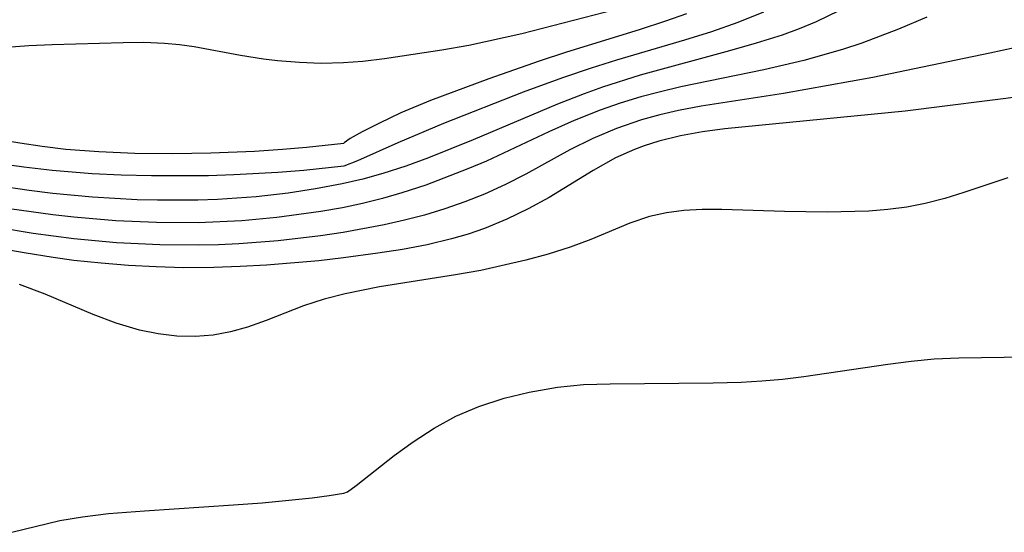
# Model space of a CAD drawing. Header units: metres. Extents: x 1073367 to 1082519, y 1569854 to 1574957.
# Tile 389 of 656: x 1076736 to 1076804, y 1573587 to 1573622. Entities that reach past the tile are written whole.
import ezdxf

# ---------------------------------------------------------------- set-up
doc = ezdxf.new("R2010")
doc.units = ezdxf.units.M
doc.layers.add('CGG_CurvaNivelLidar_v1', color=253, linetype='Continuous', lineweight=30)

msp = doc.modelspace()

# ---------------------------------------------------------------- linework, layer by layer
at = {"layer": 'CGG_CurvaNivelLidar_v1'}
for p, q in [((1076778.5, 1573622.7441, 65.5), (1076770.72, 1573620.7389, 65.5)), ((1076792.4317, 1573622.3156, 67), (1076790.8815, 1573621.5632, 67)), ((1076780.5618, 1573621.6059, 66), (1076778.7622, 1573621.0195, 66)), ((1076781.9875, 1573622.1209, 66), (1076780.5618, 1573621.6059, 66)), ((1076787.2659, 1573622.2251, 66.5), (1076785.5048, 1573621.5205, 66.5)), ((1076798.4642, 1573621.8772, 67.5), (1076796.5327, 1573621.0612, 67.5)), ((1076778.7622, 1573621.0195, 66), (1076773.7674, 1573619.4807, 66)), ((1076785.5048, 1573621.5205, 66.5), (1076783.7014, 1573620.8834, 66.5)), ((1076789.7267, 1573621.0879, 67), (1076788.5453, 1573620.6592, 67)), ((1076790.8815, 1573621.5632, 67), (1076789.7267, 1573621.0879, 67)), ((1076796.5327, 1573621.0612, 67.5), (1076794.0028, 1573620.1092, 67.5)), ((1076770.72, 1573620.7389, 65.5), (1076767.0694, 1573619.9504, 65.5)), ((1076781.8674, 1573620.3012, 66.5), (1076777.1969, 1573618.9391, 66.5)), ((1076783.7014, 1573620.8834, 66.5), (1076781.8674, 1573620.3012, 66.5)), ((1076788.5453, 1573620.6592, 67), (1076786.7631, 1573620.0906, 67)), ((1076736.9127, 1573619.9102, 65.5), (1076732.9666, 1573619.6393, 65.5)), ((1076738.525, 1573619.9909, 65.5), (1076736.9127, 1573619.9102, 65.5)), ((1076743.3837, 1573620.1322, 65.5), (1076738.525, 1573619.9909, 65.5)), ((1076744.8078, 1573620.139, 65.5), (1076743.3837, 1573620.1322, 65.5)), ((1076746.2194, 1573620.0864, 65.5), (1076744.8078, 1573620.139, 65.5)), ((1076747.2459, 1573619.9937, 65.5), (1076746.2194, 1573620.0864, 65.5)), ((1076748.2634, 1573619.8568, 65.5), (1076747.2459, 1573619.9937, 65.5)), ((1076751.4225, 1573619.262, 65.5), (1076748.2634, 1573619.8568, 65.5)), ((1076765.2272, 1573619.6144, 65.5), (1076761.297, 1573619.0171, 65.5)), ((1076767.0694, 1573619.9504, 65.5), (1076765.2272, 1573619.6144, 65.5)), ((1076784.9529, 1573619.5706, 67), (1076778.8118, 1573617.9095, 67)), ((1076786.7631, 1573620.0906, 67), (1076784.9529, 1573619.5706, 67)), ((1076792.6955, 1573619.6741, 67.5), (1076790.0268, 1573618.9166, 67.5)), ((1076794.0028, 1573620.1092, 67.5), (1076792.6955, 1573619.6741, 67.5)), ((1076805.4187, 1573619.9947, 68), (1076802.7792, 1573619.4136, 68)), ((1076752.9999, 1573618.9961, 65.5), (1076751.4225, 1573619.262, 65.5)), ((1076753.9736, 1573618.8816, 65.5), (1076752.9999, 1573618.9961, 65.5)), ((1076761.297, 1573619.0171, 65.5), (1076759.8174, 1573618.8399, 65.5)), ((1076773.7674, 1573619.4807, 66), (1076771.8987, 1573618.8728, 66)), ((1076777.1969, 1573618.9391, 66.5), (1076775.4503, 1573618.3891, 66.5)), ((1076790.0268, 1573618.9166, 67.5), (1076787.2891, 1573618.2718, 67.5)), ((1076802.7792, 1573619.4136, 68), (1076794.7597, 1573617.744, 68)), ((1076755.4618, 1573618.7633, 65.5), (1076753.9736, 1573618.8816, 65.5)), ((1076756.9654, 1573618.7122, 65.5), (1076755.4618, 1573618.7633, 65.5)), ((1076758.4772, 1573618.7405, 65.5), (1076756.9654, 1573618.7122, 65.5)), ((1076759.8174, 1573618.8399, 65.5), (1076758.4772, 1573618.7405, 65.5)), ((1076771.8987, 1573618.8728, 66), (1076768.4381, 1573617.6615, 66)), ((1076775.4503, 1573618.3891, 66.5), (1076773.5064, 1573617.7266, 66.5)), ((1076787.2891, 1573618.2718, 67.5), (1076781.6021, 1573617.0968, 67.5)), ((1076768.4381, 1573617.6615, 66), (1076764.4592, 1573616.1618, 66)), ((1076773.5064, 1573617.7266, 66.5), (1076770.8078, 1573616.737, 66.5)), ((1076778.8118, 1573617.9095, 67), (1076776.2412, 1573617.0914, 67)), ((1076794.7597, 1573617.744, 68), (1076788.6507, 1573616.6598, 68)), ((1076776.2412, 1573617.0914, 67), (1076774.9721, 1573616.6357, 67)), ((1076781.6021, 1573617.0968, 67.5), (1076780.2214, 1573616.7738, 67.5)), ((1076811.6769, 1573617.3055, 68.5), (1076796.9859, 1573615.4458, 68.5)), ((1076770.8078, 1573616.737, 66.5), (1076765.3339, 1573614.5851, 66.5)), ((1076774.9721, 1573616.6357, 67), (1076773.1563, 1573615.9226, 67)), ((1076778.8539, 1573616.4119, 67.5), (1076777.4512, 1573615.9846, 67.5)), ((1076780.2214, 1573616.7738, 67.5), (1076778.8539, 1573616.4119, 67.5)), ((1076788.6507, 1573616.6598, 68), (1076783.0018, 1573615.7757, 68)), ((1076764.4592, 1573616.1618, 66), (1076762.4255, 1573615.313, 66)), ((1076773.1563, 1573615.9226, 67), (1076767.3784, 1573613.4624, 67)), ((1076777.4512, 1573615.9846, 67.5), (1076776.0689, 1573615.5035, 67.5)), ((1076783.0018, 1573615.7757, 68), (1076781.4555, 1573615.4861, 68)), ((1076762.4255, 1573615.313, 66), (1076760.9475, 1573614.6231, 66)), ((1076776.0689, 1573615.5035, 67.5), (1076774.2964, 1573614.7985, 67.5)), ((1076780.1724, 1573615.1934, 68), (1076778.9097, 1573614.8454, 68)), ((1076781.4555, 1573615.4861, 68), (1076780.1724, 1573615.1934, 68)), ((1076796.9859, 1573615.4458, 68.5), (1076784.6248, 1573614.2196, 68.5)), ((1076760.9475, 1573614.6231, 66), (1076759.7717, 1573614.019, 66)), ((1076765.3339, 1573614.5851, 66.5), (1076762.2164, 1573613.2582, 66.5)), ((1076774.2964, 1573614.7985, 67.5), (1076772.5543, 1573614.0288, 67.5)), ((1076777.2021, 1573614.2594, 68), (1076775.5801, 1573613.5708, 68)), ((1076778.9097, 1573614.8454, 68), (1076777.2021, 1573614.2594, 68)), ((1076784.6248, 1573614.2196, 68.5), (1076783.0847, 1573614.0106, 68.5)), ((1076736.3026, 1573613.2347, 66), (1076734.7711, 1573613.4966, 66)), ((1076758.9497, 1573613.5542, 66), (1076758.5358, 1573613.2776, 66)), ((1076759.7717, 1573614.019, 66), (1076758.9497, 1573613.5542, 66)), ((1076772.5543, 1573614.0288, 67.5), (1076768.2783, 1573612.0192, 67.5)), ((1076775.5801, 1573613.5708, 68), (1076774.0068, 1573612.7888, 68)), ((1076781.5733, 1573613.7408, 68.5), (1076780.0989, 1573613.3835, 68.5)), ((1076783.0847, 1573614.0106, 68.5), (1076781.5733, 1573613.7408, 68.5)), ((1076737.8427, 1573613.0096, 66), (1076736.3026, 1573613.2347, 66)), ((1076739.4576, 1573612.8184, 66), (1076737.8427, 1573613.0096, 66)), ((1076755.9436, 1573612.9471, 66), (1076754.2997, 1573612.8067, 66)), ((1076758.5, 1573613.2226, 66), (1076755.9436, 1573612.9471, 66)), ((1076758.5358, 1573613.2776, 66), (1076758.5, 1573613.2226, 66)), ((1076762.2164, 1573613.2582, 66.5), (1076759.4525, 1573612.0374, 66.5)), ((1076767.3784, 1573613.4624, 67), (1076764.3111, 1573612.2283, 67)), ((1076779.1002, 1573613.0683, 68.5), (1076778.4241, 1573612.814, 68.5)), ((1076780.0989, 1573613.3835, 68.5), (1076779.1002, 1573613.0683, 68.5)), ((1076741.7099, 1573612.6475, 66), (1076739.4576, 1573612.8184, 66)), ((1076744.1943, 1573612.5465, 66), (1076741.7099, 1573612.6475, 66)), ((1076746.794, 1573612.5144, 66), (1076744.1943, 1573612.5465, 66)), ((1076749.3924, 1573612.5493, 66), (1076746.794, 1573612.5144, 66)), ((1076752.385, 1573612.6762, 66), (1076749.3924, 1573612.5493, 66)), ((1076754.2997, 1573612.8067, 66), (1076752.385, 1573612.6762, 66)), ((1076764.3111, 1573612.2283, 67), (1076762.7604, 1573611.6679, 67)), ((1076774.0068, 1573612.7888, 68), (1076770.9947, 1573611.1235, 68)), ((1076777.1361, 1573612.2302, 68.5), (1076775.6018, 1573611.376, 68.5)), ((1076778.4241, 1573612.814, 68.5), (1076777.1361, 1573612.2302, 68.5)), ((1076736.5679, 1573611.6024, 66.5), (1076733.1324, 1573612.087, 66.5)), ((1076738.5183, 1573611.3666, 66.5), (1076736.5679, 1573611.6024, 66.5)), ((1076758.5, 1573611.6567, 66.5), (1076755.7678, 1573611.3749, 66.5)), ((1076759.4525, 1573612.0374, 66.5), (1076758.5, 1573611.6567, 66.5)), ((1076762.7604, 1573611.6679, 67), (1076761.1932, 1573611.1651, 67)), ((1076767.0162, 1573611.4795, 67.5), (1076764.1256, 1573610.3692, 67.5)), ((1076768.2783, 1573612.0192, 67.5), (1076767.0162, 1573611.4795, 67.5)), ((1076736.9521, 1573610.0039, 67), (1076731.2114, 1573610.8559, 67)), ((1076741.268, 1573611.1421, 66.5), (1076738.5183, 1573611.3666, 66.5)), ((1076743.247, 1573611.0507, 66.5), (1076741.268, 1573611.1421, 66.5)), ((1076745.3285, 1573611.0001, 66.5), (1076743.247, 1573611.0507, 66.5)), ((1076749.2321, 1573611.0147, 66.5), (1076745.3285, 1573611.0001, 66.5)), ((1076750.961, 1573611.0677, 66.5), (1076749.2321, 1573611.0147, 66.5)), ((1076753.9965, 1573611.2356, 66.5), (1076750.961, 1573611.0677, 66.5)), ((1076755.7678, 1573611.3749, 66.5), (1076753.9965, 1573611.2356, 66.5)), ((1076761.1932, 1573611.1651, 67), (1076759.8061, 1573610.7844, 67)), ((1076770.9947, 1573611.1235, 68), (1076769.5908, 1573610.4109, 68)), ((1076775.6018, 1573611.376, 68.5), (1076772.58, 1573609.5212, 68.5)), ((1076804.0078, 1573610.8753, 69), (1076801.0115, 1573609.8553, 69)), ((1076758.405, 1573610.4576, 67), (1076756.5626, 1573610.1065, 67)), ((1076759.8061, 1573610.7844, 67), (1076758.405, 1573610.4576, 67)), ((1076764.1256, 1573610.3692, 67.5), (1076762.4897, 1573609.8289, 67.5)), ((1076769.5908, 1573610.4109, 68), (1076768.15, 1573609.7588, 68)), ((1076738.5559, 1573609.8032, 67), (1076736.9521, 1573610.0039, 67)), ((1076741.2805, 1573609.5432, 67), (1076738.5559, 1573609.8032, 67)), ((1076744.3462, 1573609.366, 67), (1076741.2805, 1573609.5432, 67)), ((1076752.4987, 1573609.5764, 67), (1076749.8448, 1573609.3828, 67)), ((1076754.7051, 1573609.8271, 67), (1076752.4987, 1573609.5764, 67)), ((1076756.5626, 1573610.1065, 67), (1076754.7051, 1573609.8271, 67)), ((1076762.4897, 1573609.8289, 67.5), (1076761.1486, 1573609.4463, 67.5)), ((1076768.15, 1573609.7588, 68), (1076766.8014, 1573609.222, 68)), ((1076772.58, 1573609.5212, 68.5), (1076771.1494, 1573608.7372, 68.5)), ((1076801.0115, 1573609.8553, 69), (1076799.6985, 1573609.4454, 69)), ((1076745.7361, 1573609.3255, 67), (1076744.3462, 1573609.366, 67)), ((1076748.5142, 1573609.3315, 67), (1076745.7361, 1573609.3255, 67)), ((1076749.8448, 1573609.3828, 67), (1076748.5142, 1573609.3315, 67)), ((1076758.4255, 1573608.821, 67.5), (1076756.9318, 1573608.5545, 67.5)), ((1076759.7931, 1573609.1113, 67.5), (1076758.4255, 1573608.821, 67.5)), ((1076761.1486, 1573609.4463, 67.5), (1076759.7931, 1573609.1113, 67.5)), ((1076766.8014, 1573609.222, 68), (1076765.4267, 1573608.7423, 68)), ((1076797.086, 1573608.8591, 69), (1076795.7914, 1573608.6929, 69)), ((1076798.3618, 1573609.1, 69), (1076797.086, 1573608.8591, 69)), ((1076799.6985, 1573609.4454, 69), (1076798.3618, 1573609.1, 69)), ((1076737.2238, 1573607.054, 68), (1076729.9673, 1573608.2811, 68)), ((1076738.5654, 1573608.3296, 67.5), (1076735.6, 1573608.7531, 67.5)), ((1076740.0032, 1573608.1669, 67.5), (1076738.5654, 1573608.3296, 67.5)), ((1076742.8865, 1573607.9281, 67.5), (1076740.0032, 1573608.1669, 67.5)), ((1076753.9179, 1573608.1482, 67.5), (1076751.5112, 1573607.9309, 67.5)), ((1076756.9318, 1573608.5545, 67.5), (1076753.9179, 1573608.1482, 67.5)), ((1076764.029, 1573608.3197, 68), (1076762.6765, 1573607.9685, 68)), ((1076765.4267, 1573608.7423, 68), (1076764.029, 1573608.3197, 68)), ((1076771.1494, 1573608.7372, 68.5), (1076769.6699, 1573608.0268, 68.5)), ((1076779.4518, 1573608.2285, 69), (1076778.1055, 1573607.7708, 69)), ((1076780.6137, 1573608.4789, 69), (1076779.4518, 1573608.2285, 69)), ((1076781.8213, 1573608.626, 69), (1076780.6137, 1573608.4789, 69)), ((1076783.0663, 1573608.6937, 69), (1076781.8213, 1573608.626, 69)), ((1076784.411, 1573608.7034, 69), (1076783.0663, 1573608.6937, 69)), ((1076788.7048, 1573608.5698, 69), (1076784.411, 1573608.7034, 69)), ((1076791.6402, 1573608.523, 69), (1076788.7048, 1573608.5698, 69)), ((1076794.4838, 1573608.5909, 69), (1076791.6402, 1573608.523, 69)), ((1076795.7914, 1573608.6929, 69), (1076794.4838, 1573608.5909, 69)), ((1076745.681, 1573607.8013, 67.5), (1076742.8865, 1573607.9281, 67.5)), ((1076748.5196, 1573607.7905, 67.5), (1076745.681, 1573607.8013, 67.5)), ((1076751.5112, 1573607.9309, 67.5), (1076748.5196, 1573607.7905, 67.5)), ((1076761.284, 1573607.6503, 68), (1076758.4633, 1573607.1183, 68)), ((1076762.6765, 1573607.9685, 68), (1076761.284, 1573607.6503, 68)), ((1076769.6699, 1573608.0268, 68.5), (1076768.1449, 1573607.401, 68.5)), ((1076778.1055, 1573607.7708, 69), (1076775.4414, 1573606.638, 69)), ((1076740.0085, 1573606.6843, 68), (1076737.2238, 1573607.054, 68)), ((1076756.911, 1573606.8869, 68), (1076754.0056, 1573606.5537, 68)), ((1076758.4633, 1573607.1183, 68), (1076756.911, 1573606.8869, 68)), ((1076767.0278, 1573607.0131, 68.5), (1076765.8904, 1573606.6769, 68.5)), ((1076768.1449, 1573607.401, 68.5), (1076767.0278, 1573607.0131, 68.5)), ((1076736.5968, 1573605.7188, 68.5), (1076731.9144, 1573606.5796, 68.5)), ((1076742.9241, 1573606.4214, 68), (1076740.0085, 1573606.6843, 68)), ((1076745.8939, 1573606.2713, 68), (1076742.9241, 1573606.4214, 68)), ((1076748.5274, 1573606.2473, 68), (1076745.8939, 1573606.2713, 68)), ((1076749.9174, 1573606.2823, 68), (1076748.5274, 1573606.2473, 68)), ((1076751.3061, 1573606.3481, 68), (1076749.9174, 1573606.2823, 68)), ((1076754.0056, 1573606.5537, 68), (1076751.3061, 1573606.3481, 68)), ((1076764.2294, 1573606.2823, 68.5), (1076762.5398, 1573605.9649, 68.5)), ((1076765.8904, 1573606.6769, 68.5), (1076764.2294, 1573606.2823, 68.5)), ((1076774.0109, 1573606.112, 69), (1076772.5174, 1573605.6448, 69)), ((1076775.4414, 1573606.638, 69), (1076774.0109, 1573606.112, 69)), ((1076738.5973, 1573605.3975, 68.5), (1076736.5968, 1573605.7188, 68.5)), ((1076760.8297, 1573605.6965, 68.5), (1076758.4944, 1573605.3803, 68.5)), ((1076762.5398, 1573605.9649, 68.5), (1076760.8297, 1573605.6965, 68.5)), ((1076772.5174, 1573605.6448, 69), (1076770.9767, 1573605.2256, 69)), ((1076740.0069, 1573605.2112, 68.5), (1076738.5973, 1573605.3975, 68.5)), ((1076741.88, 1573605.0121, 68.5), (1076740.0069, 1573605.2112, 68.5)), ((1076743.7588, 1573604.8623, 68.5), (1076741.88, 1573605.0121, 68.5)), ((1076745.6415, 1573604.7604, 68.5), (1076743.7588, 1573604.8623, 68.5)), ((1076747.5264, 1573604.709, 68.5), (1076745.6415, 1573604.7604, 68.5)), ((1076751.401, 1573604.7795, 68.5), (1076749.5992, 1573604.7181, 68.5)), ((1076753.2006, 1573604.8813, 68.5), (1076751.401, 1573604.7795, 68.5)), ((1076756.7869, 1573605.1871, 68.5), (1076753.2006, 1573604.8813, 68.5)), ((1076758.4944, 1573605.3803, 68.5), (1076756.7869, 1573605.1871, 68.5)), ((1076770.9767, 1573605.2256, 69), (1076767.8903, 1573604.5203, 69)), ((1076749.5992, 1573604.7181, 68.5), (1076747.5264, 1573604.709, 68.5)), ((1076766.1627, 1573604.2078, 69), (1076760.9615, 1573603.3857, 69)), ((1076767.8903, 1573604.5203, 69), (1076766.1627, 1573604.2078, 69)), ((1076738.033, 1573602.882, 69), (1076736.2887, 1573603.5653, 69)), ((1076760.9615, 1573603.3857, 69), (1076758.6121, 1573602.9153, 69)), ((1076741.3241, 1573601.509, 69), (1076738.033, 1573602.882, 69)), ((1076758.6121, 1573602.9153, 69), (1076757.1538, 1573602.5406, 69)), ((1076755.7463, 1573602.0936, 69), (1076753.1824, 1573601.0868, 69)), ((1076757.1538, 1573602.5406, 69), (1076755.7463, 1573602.0936, 69)), ((1076742.9108, 1573600.9143, 69), (1076741.3241, 1573601.509, 69)), ((1076744.5071, 1573600.4321, 69), (1076742.9108, 1573600.9143, 69)), ((1076753.1824, 1573601.0868, 69), (1076751.9045, 1573600.6262, 69)), ((1076745.7814, 1573600.1647, 69), (1076744.5071, 1573600.4321, 69)), ((1076747.0587, 1573600.0122, 69), (1076745.7814, 1573600.1647, 69)), ((1076748.331, 1573599.9857, 69), (1076747.0587, 1573600.0122, 69)), ((1076749.5433, 1573600.0884, 69), (1076748.331, 1573599.9857, 69)), ((1076750.7369, 1573600.306, 69), (1076749.5433, 1573600.0884, 69)), ((1076751.9045, 1573600.6262, 69), (1076750.7369, 1573600.306, 69)), ((1076790.0328, 1573597.2421, 69), (1076795.804, 1573598.098, 69)), ((1076795.804, 1573598.098, 69), (1076797.3859, 1573598.3014, 69)), ((1076797.3859, 1573598.3014, 69), (1076798.9702, 1573598.4485, 69)), ((1076798.9702, 1573598.4485, 69), (1076800.6496, 1573598.5257, 69)), ((1076800.6496, 1573598.5257, 69), (1076805.7024, 1573598.6113, 69)), ((1076773.1433, 1573596.5118, 69), (1076774.9285, 1573596.6896, 69)), ((1076774.9285, 1573596.6896, 69), (1076776.755, 1573596.7488, 69)), ((1076776.755, 1573596.7488, 69), (1076783.8288, 1573596.8052, 69)), ((1076783.8288, 1573596.8052, 69), (1076785.7456, 1573596.861, 69)), ((1076785.7456, 1573596.861, 69), (1076787.1624, 1573596.9444, 69)), ((1076787.1624, 1573596.9444, 69), (1076788.5767, 1573597.0695, 69)), ((1076788.5767, 1573597.0695, 69), (1076790.0328, 1573597.2421, 69)), ((1076769.4919, 1573595.7591, 69), (1076771.2192, 1573596.1745, 69)), ((1076771.2192, 1573596.1745, 69), (1076773.1433, 1573596.5118, 69)), ((1076767.773, 1573595.2018, 69), (1076769.4919, 1573595.7591, 69)), ((1076766.188, 1573594.5188, 69), (1076767.773, 1573595.2018, 69)), ((1076764.6951, 1573593.7125, 69), (1076766.188, 1573594.5188, 69)), ((1076763.2522, 1573592.7759, 69), (1076764.6951, 1573593.7125, 69)), ((1076761.9586, 1573591.8271, 69), (1076763.2522, 1573592.7759, 69)), ((1076759.3447, 1573589.773, 69), (1076761.9586, 1573591.8271, 69)), ((1076757.4958, 1573589.0796, 69), (1076758.5, 1573589.2468, 69)), ((1076758.5, 1573589.2468, 69), (1076758.7514, 1573589.3528, 69)), ((1076758.7514, 1573589.3528, 69), (1076759.3447, 1573589.773, 69)), ((1076750.9533, 1573588.4406, 69), (1076752.9144, 1573588.5962, 69)), ((1076752.9144, 1573588.5962, 69), (1076756.3434, 1573588.9374, 69)), ((1076756.3434, 1573588.9374, 69), (1076757.4958, 1573589.0796, 69)), ((1076742.3708, 1573587.8476, 69), (1076744.8533, 1573588.0504, 69)), ((1076744.8533, 1573588.0504, 69), (1076750.9533, 1573588.4406, 69)), ((1076735.7599, 1573586.5669, 69), (1076739.0467, 1573587.37, 69)), ((1076739.0467, 1573587.37, 69), (1076740.5936, 1573587.6387, 69)), ((1076740.5936, 1573587.6387, 69), (1076742.3708, 1573587.8476, 69))]:
    msp.add_line(p, q, dxfattribs=at)

doc.saveas('drawing.dxf')
